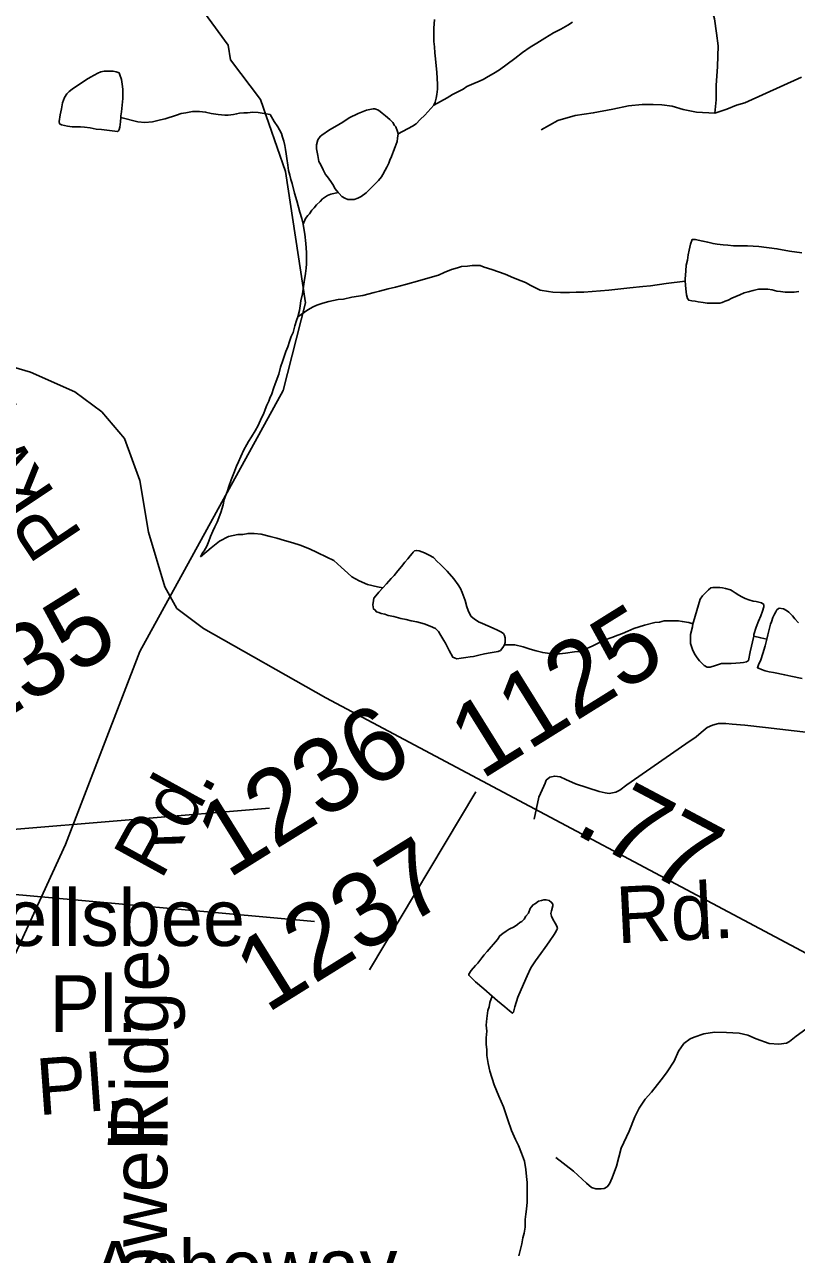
# Model space of a CAD drawing. Extents: x 2001466 to 31450019, y -30647475 to 847247.
# Drawn here: x 2043318 to 2045908, y 674800 to 678927 of the extents above; entities that cross this region are included whole.
import ezdxf

# ---------------------------------------------------------------- set-up
doc = ezdxf.new("R2010")
doc.units = 0
for name, color, linetype in [('Exist Hydrographic Creek Single Shore', 7, 'Continuous'), ('Exist Hydrographic Misc Water Feature', 7, 'Continuous'), ('Exist Road Non-System Type 51', 7, 'Continuous'), ('Exist Road Non-System Type 51 Label', 7, 'Continuous'), ('Exist Road Secondary Mileage Hundredths English Label', 7, 'Continuous'), ('Exist Road Secondary Type 51 Attributed', 7, 'Continuous'), ('Exist Road Secondary Type 51 Label', 7, 'Continuous'), ('Exist Road Secondary Type 51 Number Label', 7, 'Continuous')]:
    doc.layers.add(name, color=color, linetype=linetype)

msp = doc.modelspace()

# ---------------------------------------------------------------- linework, layer by layer
at = {"layer": 'Exist Hydrographic Creek Single Shore'}
for points in [[(2044109.7, 678675.3), (2044008.8, 678808.5), (2044000.8, 678857.9), (2043891.7, 679007.8), (2043766.8, 679272.8)], [(2042616.7, 674673.3), (2042674.7, 674796.8), (2042699.7, 675048.9), (2042799.6, 675214.3), (2043173.6, 675564.3), (2043455.8, 676175.3), (2043704.7, 676823.2), (2044185.7, 677699.3), (2044260.8, 677993), (2044193.7, 678434), (2044109.7, 678675.3)]]:
    msp.add_lwpolyline(points, dxfattribs=at)
at = {"layer": 'Exist Hydrographic Misc Water Feature'}
for points in [[(2044692.8, 678944.4), (2044690.8, 678914.4), (2044690.8, 678870.3), (2044693, 678852.3), (2044694.9, 678832.4), (2044696.9, 678812.4), (2044701, 678766.4), (2044703.3, 678726.4), (2044703.3, 678710.4), (2044701.3, 678692.4), (2044699.2, 678680.4), (2044695.3, 678666.4), (2044691.4, 678656.4)], [(2045156.7, 678935.2), (2045140.7, 678925.2), (2045116.7, 678911.1), (2045092.7, 678899.1), (2045063, 678881.1), (2045036.9, 678865), (2045014.8, 678850.9), (2044988.9, 678832.9), (2044962.9, 678812.9), (2044911, 678774.8), (2044891.1, 678762.7), (2044873.1, 678752.7), (2044857.1, 678742.7), (2044839, 678734.7), (2044825.1, 678728.6), (2044801.3, 678718.6), (2044789.2, 678710.6), (2044753.3, 678692.5), (2044735.3, 678680.5), (2044713.1, 678668.4), (2044691.4, 678656.4)], [(2043641.5, 678614.5), (2043639.7, 678600.4), (2043637.6, 678582.4), (2043635.6, 678574.5), (2043633.5, 678570.5), (2043629.6, 678568.5), (2043593.6, 678572.3), (2043575.7, 678574.3), (2043557.7, 678576.3), (2043537.6, 678580.3), (2043519.5, 678582.2), (2043505.6, 678584.2), (2043477.7, 678584.1), (2043461.7, 678586.1), (2043451.7, 678588.1), (2043441.6, 678590.1), (2043435.7, 678594.1), (2043433.6, 678602.1), (2043437.7, 678624.1), (2043441.6, 678644.1), (2043445.5, 678664.1), (2043451.5, 678682.1), (2043459.5, 678694.1), (2043467.5, 678702.1), (2043477.3, 678710.1), (2043489.4, 678718.1), (2043501.3, 678726.1), (2043525.3, 678742.2), (2043539.4, 678750.2), (2043563.4, 678764.3), (2043573.5, 678768.3), (2043585.2, 678770.3), (2043605.2, 678770.3), (2043615.3, 678770.4), (2043625.3, 678768.4), (2043635.2, 678764.4), (2043637.4, 678758.4), (2043643.4, 678742.4), (2043645.4, 678726.4), (2043647.3, 678710.5), (2043647.3, 678694.5), (2043647.5, 678678.5), (2043643.6, 678634.5), (2043641.5, 678620.5), (2043641.5, 678614.5)], [(2044571.5, 678560.1), (2044569.4, 678568.1), (2044563.5, 678584.2), (2044559.6, 678588.2), (2044553.4, 678598.2), (2044543.6, 678608.1), (2044529.4, 678620.1), (2044517.3, 678630), (2044505.4, 678640.1), (2044493.3, 678644.1), (2044487.4, 678644), (2044465.4, 678640), (2044437.3, 678627.9), (2044407.4, 678613.9), (2044385.5, 678599.9), (2044359.4, 678583.8), (2044341.6, 678573.7), (2044315.5, 678555.7), (2044309.6, 678551.7), (2044301.6, 678539.6), (2044297.7, 678523.6), (2044297.7, 678509.7), (2044301.8, 678487.7), (2044305.7, 678467.7), (2044311.7, 678455.7), (2044319.6, 678439.7), (2044327.9, 678423.7), (2044333.8, 678415.8), (2044345.9, 678399.8), (2044351.8, 678389.8), (2044359.8, 678375.8), (2044369.9, 678363.9)], [(2044691.4, 678656.4), (2044661.3, 678622.4), (2044645.3, 678608.3), (2044631.5, 678594.3), (2044619.4, 678586.3), (2044571.5, 678560.1)], [(2043641.5, 678614.5), (2043697.5, 678600.5), (2043721.7, 678598.6), (2043747.6, 678600.6), (2043773.6, 678606.7), (2043789.6, 678610.7), (2043827.5, 678622.8), (2043843.5, 678628.8), (2043859.5, 678630.8), (2043881.5, 678634.9), (2043905.4, 678634.9), (2043925.5, 678633), (2043943.6, 678629), (2043967.6, 678625), (2043989.5, 678623.1), (2044001.4, 678623.1), (2044019.5, 678625.2), (2044029.5, 678627.1), (2044039.5, 678629.1), (2044053.5, 678631.2), (2044065.6, 678631.2), (2044083.4, 678633.3), (2044101.5, 678631.3), (2044141.5, 678625.4)], [(2044141.5, 678625.4), (2044155.4, 678601.4), (2044167.5, 678583.4), (2044173.7, 678573.4), (2044179.6, 678561.5), (2044183.7, 678549.5), (2044187.6, 678535.5), (2044191.7, 678521.5), (2044193.5, 678507.5), (2044195.8, 678493.5), (2044197.6, 678477.5), (2044201.7, 678455.5), (2044203.8, 678437.5), (2044207.9, 678421.5), (2044211.8, 678407.5), (2044215.9, 678393.5), (2044223.9, 678361.6), (2044231.9, 678335.6), (2044241.9, 678297.6), (2044248.1, 678275.6), (2044252.2, 678257.6)], [(2044369.9, 678363.9), (2044373.8, 678359.9), (2044382, 678349.9), (2044392, 678343.9), (2044402.1, 678339.9), (2044410.1, 678339.9), (2044424, 678339.9), (2044435.9, 678344), (2044447.8, 678350), (2044463.8, 678362.1), (2044473.8, 678372.1), (2044487.8, 678386.1), (2044499.9, 678398.1), (2044505.8, 678404.1), (2044515.7, 678416.1), (2044519.8, 678424.1), (2044527.8, 678438.1), (2044533.7, 678448.1), (2044539.7, 678462.2), (2044543.8, 678472.2), (2044549.5, 678484.2), (2044555.7, 678502.2), (2044561.6, 678516.2), (2044567.6, 678534.2), (2044569.4, 678546.2), (2044571.5, 678560.1)], [(2044369.9, 678363.9), (2044345.9, 678357.8), (2044334, 678353.8), (2044318, 678341.7), (2044310, 678333.7), (2044297.9, 678321.7), (2044289.9, 678311.7), (2044281.9, 678303.7), (2044274.1, 678291.7), (2044268.2, 678285.7), (2044260.2, 678275.6), (2044252.2, 678257.6)], [(2044252.2, 678257.6), (2044256.1, 678235.7), (2044258.1, 678223.7), (2044262.2, 678191.7), (2044264.3, 678161.7), (2044264.3, 678139.7), (2044264.3, 678123.6), (2044262.4, 678109.6), (2044260.4, 678091.7), (2044256.5, 678063.7), (2044250.5, 678023.7), (2044244.6, 677999.6), (2044242.5, 677983.6), (2044240.5, 677967.7), (2044234.8, 677945.7)], [(2045534.2, 678066.1), (2045534.2, 678072.1), (2045536.2, 678100.1), (2045538.1, 678120.1), (2045542.2, 678136), (2045544, 678154), (2045548.1, 678170.1), (2045552, 678190.1), (2045558, 678206.1), (2045568, 678206.1), (2045594, 678200.1), (2045610, 678196.2), (2045627.9, 678192.2), (2045642, 678190.2), (2045661.9, 678188.2), (2045677.9, 678186.3), (2045696, 678184.3), (2045743.9, 678184.4), (2045781.9, 678182.5), (2045842, 678174.5), (2045884, 678166.7), (2045926, 678160.8)], [(2045534.2, 678066.1), (2045470.2, 678057.9), (2045418.1, 678049.8), (2045392.3, 678047.8), (2045348.4, 678043.7), (2045278.3, 678035.6), (2045250.4, 678033.6), (2045222.3, 678031.5), (2045194.4, 678029.4), (2045168.4, 678029.4), (2045146.4, 678027.4), (2045116.3, 678027.3), (2045090.4, 678029.3), (2045076.3, 678031.2), (2045048.4, 678035.2), (2045036.3, 678041.1), (2045016.4, 678051.1), (2044998.4, 678061.1), (2044984.4, 678067), (2044958.4, 678077), (2044930.3, 678088.9), (2044886.2, 678104.9), (2044860.2, 678112.8), (2044846.2, 678118.7), (2044820.2, 678118.7), (2044804.2, 678116.7), (2044784.3, 678114.7), (2044770.1, 678110.6), (2044750.3, 678104.6), (2044726.3, 678094.5), (2044706.4, 678086.5), (2044678.3, 678078.5), (2044644.2, 678068.4), (2044596.5, 678054.3), (2044562.4, 678046.2), (2044538.4, 678040.2), (2044508.5, 678032.2), (2044490.5, 678028.1), (2044452.5, 678018), (2044416.4, 678012), (2044388.5, 678005.9), (2044370.5, 678003.9), (2044338.5, 677997.8), (2044318.6, 677991.8), (2044298.5, 677985.8), (2044286.6, 677979.7), (2044268.6, 677969.7), (2044234.8, 677945.7)], [(2045916.2, 678030.8), (2045900.2, 678028.8), (2045882.1, 678028.7), (2045870.3, 678028.7), (2045854.3, 678030.7), (2045842.2, 678032.7), (2045826.2, 678036.5), (2045812.2, 678038.5), (2045796.2, 678038.5), (2045780.2, 678038.5), (2045762.2, 678034.5), (2045746.2, 678030.4), (2045732.3, 678026.4), (2045718.3, 678020.4), (2045704.4, 678014.4), (2045690.4, 678008.3), (2045678.3, 678002.3), (2045668.3, 677998.3), (2045658.4, 677994.3), (2045650.4, 677992.3), (2045636.3, 677992.3), (2045620.3, 677992.2), (2045608.4, 677992.2), (2045594.3, 677994.2), (2045578.3, 677996.2), (2045568.4, 677998.2), (2045556.3, 678000.2), (2045546.3, 678002), (2045542.4, 678008), (2045538.3, 678020), (2045536.2, 678040.1), (2045534.2, 678066.1)], [(2044234.8, 677945.7), (2044230.7, 677933.7), (2044224.7, 677915.7), (2044218.8, 677893.7), (2044212.8, 677879.7), (2044206.9, 677863.6), (2044200.9, 677845.6), (2044194.8, 677829.6), (2044184.9, 677799.6), (2044176.9, 677777.6), (2044171.2, 677753.6), (2044159.1, 677721.5), (2044153.1, 677705.5), (2044147.2, 677687.5), (2044141.3, 677673.6), (2044137.2, 677663.6), (2044131.2, 677649.5), (2044125.3, 677635.5), (2044119.3, 677619.5), (2044113.4, 677607.5), (2044101.3, 677581.5), (2044091.4, 677563.5), (2044079.5, 677543.4), (2044069.5, 677527.4), (2044063.5, 677517.4), (2044053.5, 677499.4), (2044043.6, 677477.4), (2044035.7, 677459.4), (2044029.5, 677445.3), (2044019.7, 677421.3), (2044011.7, 677399.3), (2044003.7, 677377.4), (2043997.9, 677359.4), (2043993.8, 677347.4), (2043987.9, 677333.3), (2043983.8, 677315.3), (2043976, 677289.3), (2043963.9, 677257.3), (2043955.9, 677241.3), (2043950.1, 677227.3), (2043942.1, 677209.2), (2043936, 677193.2), (2043930, 677177.2), (2043920.2, 677161.2), (2043916.1, 677155.2), (2043908.1, 677141.2)], [(2043908.1, 677141.2), (2043944, 677171.3), (2043972.1, 677193.3), (2044002, 677209.4), (2044034, 677215.4), (2044050, 677215.5), (2044068, 677219.5), (2044088.1, 677219.5), (2044111.9, 677217.5), (2044142.1, 677209.6), (2044164, 677203.7), (2044190.1, 677195.7), (2044218.1, 677187.8), (2044242.1, 677179.8), (2044274.1, 677167.8), (2044300.2, 677155.9), (2044332.2, 677140), (2044356.1, 677128.1), (2044380.1, 677106.1), (2044402.3, 677086.1), (2044416.2, 677074.2), (2044440.2, 677060.2), (2044468.1, 677048.2), (2044502.3, 677040.3), (2044520.4, 677036.4)], [(2044520.4, 677036.4), (2044532.3, 677050.4), (2044548.3, 677068.4), (2044558.1, 677078.4), (2044570.2, 677094.4), (2044582.1, 677108.5), (2044594, 677122.5), (2044604.1, 677134.5), (2044612.1, 677144.5), (2044618, 677152.5), (2044622.1, 677156.6), (2044626, 677160.6), (2044632.1, 677162.6), (2044642, 677160.6), (2044660, 677154.6), (2044676, 677146.6), (2044690, 677138.7), (2044702.1, 677124.7), (2044712.1, 677116.7), (2044736.1, 677092.7), (2044758.3, 677066.8), (2044772.2, 677046.8), (2044780.2, 677034.9), (2044786.1, 677020.9), (2044796.4, 676994.9), (2044802.3, 676972.8), (2044806.2, 676960.9), (2044812.4, 676949), (2044816.5, 676940.9), (2044826.5, 676932.9), (2044840.5, 676923), (2044854.4, 676917), (2044872.5, 676909.1), (2044890.5, 676901.1), (2044904.5, 676895.1), (2044916.3, 676889.1), (2044924.3, 676883.1), (2044928.4, 676877.1), (2044930.5, 676869.1), (2044930.5, 676853.1), (2044928.7, 676845.1)], [(2044928.7, 676845.1), (2044922.5, 676837.1), (2044914.5, 676827.1), (2044906.5, 676823.1), (2044880.5, 676819.1), (2044860.6, 676815), (2044842.5, 676811), (2044824.7, 676806.9), (2044812.6, 676804.9), (2044798.6, 676802.9), (2044782.7, 676800.9), (2044768.7, 676798.9), (2044762.8, 676800.9), (2044754.8, 676804.8), (2044742.5, 676826.8), (2044730.6, 676850.8), (2044724.6, 676860.7), (2044714.6, 676876.7), (2044706.4, 676890.7), (2044696.5, 676900.7), (2044678.5, 676908.7), (2044658.4, 676916.6), (2044634.4, 676922.6), (2044614.5, 676926.5), (2044598.5, 676930.5), (2044580.5, 676934.5), (2044556.5, 676940.4), (2044538.4, 676944.4), (2044526.3, 676948.3), (2044514.4, 676950.3), (2044506.5, 676954.3), (2044498.5, 676956.3), (2044494.4, 676962.3), (2044488.4, 676966.3), (2044486.4, 676980.3), (2044488.4, 676994.3), (2044490.3, 677002.3), (2044496.4, 677010.3), (2044506.2, 677022.4), (2044520.4, 677036.4)], [(2045764.2, 676874.7), (2045764.2, 676880.7), (2045772.2, 676904.7), (2045780.2, 676924.7), (2045788.2, 676942.7), (2045794.2, 676958.7), (2045798.3, 676972.7), (2045798.3, 676980.8), (2045790.1, 676986.7), (2045772.2, 676990.7), (2045762, 676992.6), (2045748, 676996.6), (2045736.1, 677000.6), (2045724, 677006.6), (2045714, 677012.6), (2045702.1, 677020.6), (2045692.1, 677026.5), (2045686.1, 677030.5), (2045670.1, 677034.5), (2045660.1, 677036.5), (2045650, 677038.5), (2045640, 677038.5), (2045628.1, 677038.4), (2045620.1, 677036.4), (2045612.1, 677030.4), (2045600, 677018.4), (2045592, 677010.3), (2045584.2, 676998.3), (2045568.2, 676942.3), (2045562.3, 676922.3), (2045560.2, 676916.3)], [(2045808.3, 676864.8), (2045812.2, 676878.8), (2045816.3, 676896.8), (2045820.2, 676914.8), (2045824.1, 676922.8), (2045828.2, 676936.8), (2045834.2, 676948.8), (2045838.3, 676956.8), (2045842.2, 676962.8), (2045846.3, 676966.8), (2045850.2, 676968.8), (2045864.1, 676966.9), (2045874.1, 676960.9), (2045882.1, 676954.9), (2045894.2, 676942.9), (2045902.2, 676933), (2045914.1, 676919)], [(2044928.7, 676845.1), (2044962.5, 676845.2), (2044990.6, 676839.2), (2045014.6, 676831.3), (2045034.5, 676825.4), (2045056.6, 676819.4), (2045088.6, 676815.4), (2045112.6, 676815.5), (2045132.5, 676817.5), (2045162.6, 676821.6), (2045176.6, 676823.6), (2045196.7, 676829.6), (2045222.5, 676841.7), (2045244.4, 676851.8), (2045262.5, 676861.8), (2045288.5, 676869.8), (2045308.4, 676877.8), (2045324.4, 676883.9), (2045342.4, 676891.9), (2045362.3, 676899.9), (2045380.4, 676905.9), (2045398.2, 676912), (2045432.3, 676920.1), (2045448.3, 676922.1), (2045464.2, 676926.1), (2045480.2, 676926.1), (2045494.4, 676926.2), (2045512.2, 676926.2), (2045524.3, 676924.2), (2045546.3, 676920.2), (2045560.2, 676916.3)], [(2045560.2, 676916.3), (2045558.4, 676906.3), (2045552.2, 676880.3), (2045552.4, 676864.3), (2045552.4, 676850.3), (2045556.5, 676836.3), (2045560.4, 676826.3), (2045568.4, 676812.3), (2045574.6, 676802.3), (2045582.6, 676792.4), (2045590.6, 676784.4), (2045598.6, 676776.4), (2045608.6, 676770.5), (2045618.4, 676770.5), (2045636.5, 676776.5), (2045656.6, 676782.5), (2045674.6, 676782.5), (2045688.6, 676782.6), (2045704.6, 676784.6), (2045718.5, 676784.7), (2045730.6, 676786.7), (2045740.5, 676788.7), (2045746.4, 676792.7), (2045752.3, 676822.7), (2045764.2, 676874.7)], [(2045764.2, 676874.7), (2045788.2, 676868.8), (2045808.3, 676864.8)], [(2045926.6, 676733), (2045888.5, 676740.9), (2045868.6, 676744.9), (2045830.5, 676752.8), (2045816.5, 676754.8), (2045802.6, 676758.8), (2045790.5, 676762.8), (2045780.6, 676766.8), (2045776.5, 676768.7), (2045780.6, 676778.8), (2045788.4, 676794.8), (2045794.4, 676816.7), (2045802.4, 676842.8), (2045808.3, 676864.8)], [(2044886.6, 675667.2), (2044904.7, 675651.3), (2044928.9, 675631.4), (2044944.9, 675617.3), (2044954.7, 675609.4), (2044958.8, 675613.4), (2044962.7, 675631.4), (2044972.7, 675663.4), (2044984.6, 675689.4), (2045004.5, 675735.5), (2045016.6, 675761.5), (2045032.4, 675785.5), (2045050.5, 675809.6), (2045064.4, 675829.6), (2045078.3, 675849.6), (2045094.3, 675873.6), (2045098.2, 675879.6), (2045104.2, 675889.6), (2045106.2, 675893.6), (2045104.2, 675901.6), (2045098.2, 675911.6), (2045090.2, 675925.6), (2045086.1, 675935.6), (2045084.1, 675943.6), (2045086.1, 675953.6), (2045090, 675969.6), (2045090, 675975.6), (2045085.9, 675981.6), (2045077.9, 675987.6), (2045068.1, 675989.6), (2045060.1, 675989.6), (2045052.1, 675987.5), (2045042, 675985.5), (2045032, 675977.5), (2045024, 675973.5), (2045018.1, 675965.4), (2045014.2, 675961.4), (2045008.2, 675945.4), (2045000.2, 675935.4), (2044994.1, 675925.4), (2044986.1, 675917.4), (2044980.1, 675913.4), (2044972.3, 675907.4), (2044960.2, 675899.4), (2044944.2, 675891.3), (2044934.2, 675885.3), (2044922.3, 675877.3), (2044912.2, 675869.3), (2044904.3, 675857.3), (2044870.4, 675817.2), (2044860.4, 675805.2), (2044852.4, 675795.2), (2044838.4, 675777.2), (2044830.4, 675769.2), (2044816.5, 675753.1), (2044808.5, 675741.1), (2044808.5, 675737.1), (2044830.6, 675715.2), (2044858.7, 675691.3), (2044886.6, 675667.2)], [(2044886.6, 675667.2), (2044878.8, 675645.2), (2044876.8, 675631.2), (2044872.7, 675619.2), (2044870.8, 675609.2), (2044868.8, 675591.3), (2044866.9, 675569.3), (2044869, 675549.3), (2044866.9, 675527.2), (2044866.9, 675505.2), (2044869, 675487.2), (2044869, 675467.3), (2044873.1, 675441.3), (2044879.2, 675415.3), (2044893.2, 675369.3), (2044909.2, 675331.3), (2044925.4, 675295.4), (2044939.3, 675251.4), (2044951.4, 675215.5), (2044965.6, 675185.5), (2044975.4, 675165.5), (2044985.7, 675139.6), (2044995.7, 675113.6), (2044999.8, 675085.5), (2045001.7, 675061.6), (2045003.7, 675041.6), (2045003.9, 675019.6), (2045003.9, 674997.6), (2045003.9, 674975.6), (2045002.1, 674951.6), (2045000, 674935.6), (2044998, 674917.6), (2044998, 674891.6), (2044994.1, 674871.6), (2044990.2, 674855.6), (2044986.1, 674835.6), (2044982.2, 674817.6), (2044976.2, 674795.6)]]:
    msp.add_lwpolyline(points, dxfattribs=at)
at = {"layer": 'Exist Road Non-System Type 51'}
msp.add_line((2044831.6, 676352.3), (2044475.5, 675755.6), dxfattribs=at)
for points in [[(2045616.8, 680536.4), (2045605.2, 680262.7), (2045587.3, 679973), (2045573.7, 679695.3), (2045578, 679515.2), (2045578.6, 679349.2), (2045578.3, 679233.2), (2045583, 679169.1), (2045584.2, 679131.1), (2045593.4, 679090.9), (2045604.3, 679036.7), (2045623.1, 678980.3), (2045632.4, 678946.1), (2045639.4, 678898), (2045644.6, 678855.9), (2045643.2, 678785.9), (2045637.9, 678722), (2045638.9, 678674), (2045634, 678630.1)], [(2045924.4, 678750.2), (2045734.7, 678664), (2045706.5, 678656.6), (2045674.3, 678643.3), (2045634, 678630.1)], [(2045634, 678630.1), (2045572.1, 678633.3), (2045528.2, 678642.2), (2045490.5, 678653), (2045456.5, 678657.7), (2045426.6, 678658.3), (2045390.6, 678659), (2045344.5, 678654), (2045292.2, 678643), (2045226, 678630.4), (2045165.8, 678621.6), (2045107.5, 678604.8), (2045050.8, 678573.9)], [(2045027.7, 676260.4), (2045043.2, 676334.1), (2045060, 676371.7), (2045064.2, 676381.6), (2045068.4, 676391.5), (2045080.6, 676401.3), (2045096.7, 676405), (2045114.6, 676402.6), (2045134.5, 676394.2), (2045166.2, 676379.6), (2045245.7, 676353.9), (2045265.6, 676349.5), (2045279.5, 676347.3), (2045301.6, 676350.8), (2045315.7, 676358.5), (2045338.1, 676376.1), (2045536.9, 676514), (2045571.4, 676537.3), (2045587.7, 676551), (2045608, 676568.6), (2045626.2, 676576.2), (2045646.3, 676581.8), (2045670.3, 676581.3), (2045692.2, 676578.9), (2045734.2, 676576), (2045804, 676568.6), (2046111.3, 676532.4)], [(2045939.4, 675555.9), (2045906.9, 675532.5), (2045884.6, 675515), (2045874.5, 675509.2), (2045848.4, 675505.7), (2045816.4, 675508.3), (2045772.7, 675523.2), (2045745, 675535.8), (2045715.1, 675542.4), (2045673.2, 675545.3), (2045633.2, 675546.1), (2045597.1, 675540.8), (2045564.9, 675529.5), (2045550.8, 675523.7), (2045530.4, 675508.2), (2045511.9, 675482.5), (2045497.2, 675448.8), (2045474.5, 675413.3), (2045458.1, 675391.6), (2045441.6, 675370), (2045421.1, 675344.4), (2045400.6, 675320.8), (2045380, 675291.2), (2045365.4, 675261.5), (2045346.4, 675213.9), (2045319.3, 675156.4), (2045304.1, 675096.7), (2045289.2, 675057), (2045280.8, 675037.2), (2045272.6, 675027.4), (2045262.5, 675021.6), (2045252.5, 675019.8), (2045234.5, 675020.2), (2045220.6, 675024.4), (2045202.9, 675038.8), (2045159.7, 675079.7), (2045100.6, 675124.9)]]:
    msp.add_lwpolyline(points, dxfattribs=at)
at = {"layer": 'Exist Road Secondary Type 51 Attributed'}
msp.add_lwpolyline([(2046282.6, 675627.7), (2046203.9, 675670.6), (2044328.5, 676668), (2043917.8, 676900.4), (2043829.2, 676968), (2043789.1, 677039.9), (2043734.2, 677223.7), (2043704.6, 677396.9), (2043652.9, 677538.4), (2043576.9, 677627.2), (2043486.1, 677694.8), (2043338.3, 677760.3), (2043108.3, 677828)], dxfattribs=at)
at = {"layer": 'Exist Road Secondary Type 51 Number Label'}
for p, q in [((2042967.6, 676200.7), (2044139.4, 676297.3)), ((2042623.3, 676067.8), (2044290.4, 675916.8))]:
    msp.add_line(p, q, dxfattribs=at)

# ---------------------------------------------------------------- texts
at = {"layer": 'Exist Road Non-System Type 51 Label'}
for s, rotation, p in [('Rd.', 61.1992, (2043775.9, 676052.9)), ('Ridge', 89.6398, (2043797.4, 675159.1)), ('Pl.', 4.1424, (2043363.8, 675267.1)), ('Powell', 89.6398, (2043793.3, 674514)), ('Asheway', 0.6369, (2043539.7, 674654.6))]:
    msp.add_text(s, height=190, rotation=rotation, dxfattribs=at).set_placement(p)
for s, p in [('Wellsbee', (2043012.8, 675835.1)), ('Pl.', (2043401.3, 675546.7))]:
    msp.add_text(s, height=190, dxfattribs=at).set_placement(p)
at = {"layer": 'Exist Road Secondary Mileage Hundredths English Label'}
msp.add_text('.77', height=250, rotation=331.9945, dxfattribs=at).set_placement((2045155.7, 676215.3))
at = {"layer": 'Exist Road Secondary Type 51 Label'}
for s, rotation, p in [('Pkwy.', 123.7002, (2043516.4, 677214.6)), ('Rd.', 2.8195, (2045306.7, 675843.8))]:
    msp.add_text(s, height=190, rotation=rotation, dxfattribs=at).set_placement(p)
at = {"layer": 'Exist Road Secondary Type 51 Number Label'}
for s, p in [('1235', (2043014, 676447)), ('1125', (2044849.8, 676390.5)), ('1236', (2044000.1, 676058.6)), ('1237', (2044130, 675606.9))]:
    msp.add_text(s, height=250, rotation=31.918, dxfattribs=at).set_placement(p)

doc.saveas('drawing.dxf')
